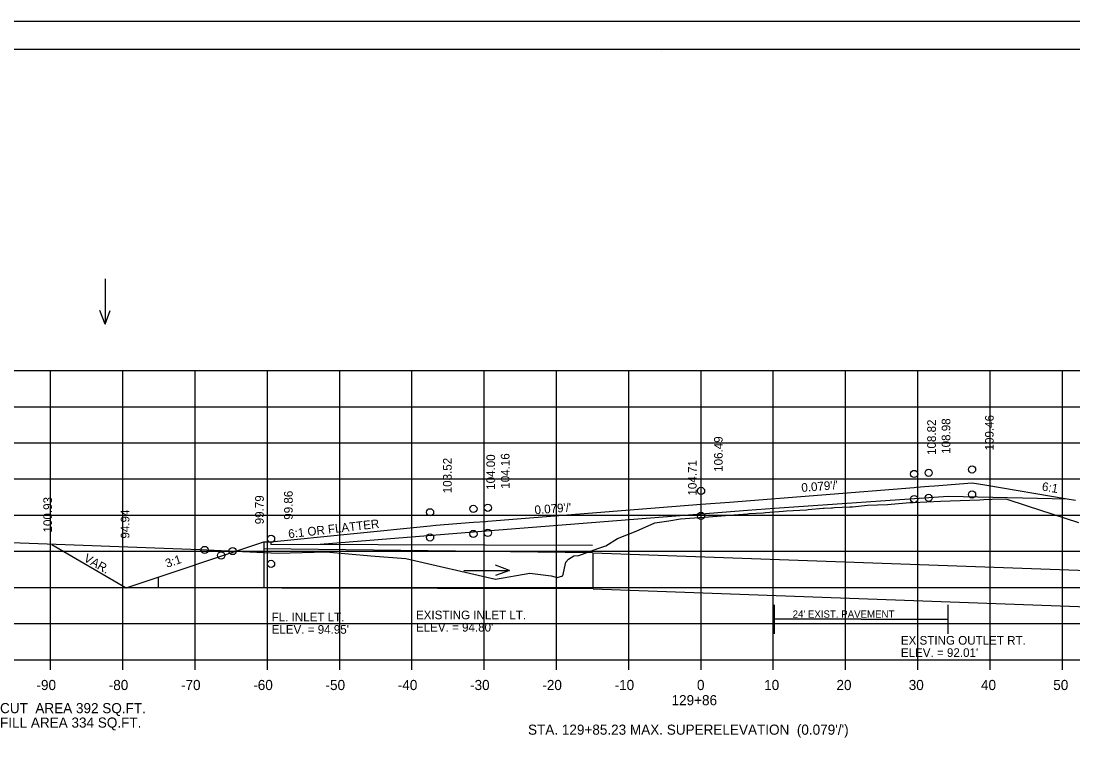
# Model space of a CAD drawing. Extents: x 1175611 to 1176402, y -433344 to -416213.
# Drawn here: x 1175686.9 to 1175832.4, y -430884.7 to -430783.5 of the extents above; entities that cross this region are included whole.
import ezdxf

# ---------------------------------------------------------------- set-up
doc = ezdxf.new("R2010")
doc.units = 0
for name, color, linetype in [('Default', 7, 'Continuous'), ('R_Alt Surface', 7, 'Continuous'), ('R_Axis', 7, 'Continuous'), ('R_Axis Annot', 7, 'Continuous'), ('R_Border', 7, 'Continuous'), ('R_Draft', 7, 'Continuous'), ('R_Exist Surface', 7, 'Continuous'), ('R_Fin Surface', 7, 'Continuous'), ('R_Grid', 7, 'Continuous'), ('R_No Plot', 7, 'Continuous'), ('R_Water', 7, 'Continuous'), ('R_Water Annot', 7, 'Continuous'), ('R_Xsect Elev', 7, 'Continuous'), ('R_Xsect Slope', 7, 'Continuous')]:
    doc.layers.add(name, color=color, linetype=linetype)

msp = doc.modelspace()

# ---------------------------------------------------------------- linework, layer by layer
at = {"layer": 'R_Alt Surface'}
msp.add_lwpolyline([(1175728.27, -430855.83), (1175749.47, -430854.16), (1175787.39, -430851.16), (1175787.39, -430851.16), (1175791.15, -430850.86), (1175815.15, -430849.23), (1175831.62, -430849.56)], dxfattribs=at)
at = {"layer": 'R_Axis'}
for p, q in [((1175640.97, -430871.83), (1175920.97, -430871.83)), ((1175690.97, -430873.23), (1175690.97, -430871.83)), ((1175700.97, -430873.23), (1175700.97, -430871.83)), ((1175710.97, -430873.23), (1175710.97, -430871.83)), ((1175720.97, -430873.23), (1175720.97, -430871.83)), ((1175730.97, -430873.23), (1175730.97, -430871.83)), ((1175740.97, -430873.23), (1175740.97, -430871.83)), ((1175750.97, -430873.23), (1175750.97, -430871.83)), ((1175760.97, -430873.23), (1175760.97, -430871.83)), ((1175770.97, -430873.23), (1175770.97, -430871.83)), ((1175780.97, -430873.23), (1175780.97, -430871.83)), ((1175790.97, -430873.23), (1175790.97, -430871.83)), ((1175800.97, -430873.23), (1175800.97, -430871.83)), ((1175810.97, -430873.23), (1175810.97, -430871.83)), ((1175820.97, -430873.23), (1175820.97, -430871.83)), ((1175830.97, -430873.23), (1175830.97, -430871.83))]:
    msp.add_line(p, q, dxfattribs=at)
at = {"layer": 'R_Border'}
for p, q in [((1175622.97, -430787.37), (1175939.15, -430787.37)), ((1175775.49, -430787.63), (1175775.49, -430787.63)), ((1175775.49, -430787.63), (1175775.49, -430787.63))]:
    msp.add_line(p, q, dxfattribs=at)
at = {"layer": 'R_Draft'}
for q in [(1175791.15, -430866.24), (1175815.15, -430866.24)]:
    msp.add_line((1175803.15, -430866.24), q, dxfattribs=at)
for points in [[(1175791.15, -430868.24), (1175791.15, -430864.24)], [(1175815.15, -430868.24), (1175815.15, -430864.24)]]:
    msp.add_lwpolyline(points, dxfattribs=at)
at = {"layer": 'R_Exist Surface'}
msp.add_lwpolyline([(1175685.49, -430855.6), (1175711.63, -430856.59), (1175722.45, -430857.1), (1175729.12, -430856.92), (1175735.29, -430857.45), (1175740.14, -430857.83), (1175752.51, -430860.68), (1175757.28, -430859.85), (1175760.21, -430860.21), (1175761.08, -430860.45), (1175761.87, -430860.25), (1175762.28, -430858.36), (1175762.61, -430857.9), (1175763.39, -430857.44), (1175764.06, -430857.42), (1175766.69, -430856.46), (1175767.82, -430856.06), (1175769.39, -430855.05), (1175771.99, -430854.05), (1175774.57, -430852.91), (1175776.53, -430852.6), (1175778.14, -430852.34), (1175782, -430852.06), (1175786.16, -430851.73), (1175787.39, -430851.63), (1175787.39, -430851.63), (1175787.4, -430851.63), (1175787.62, -430851.62), (1175789.55, -430851.51), (1175789.9, -430851.48), (1175792.35, -430851.26), (1175792.78, -430851.24), (1175795.57, -430851.09), (1175795.78, -430851.07), (1175797.87, -430850.86), (1175798.03, -430850.85), (1175799.04, -430850.81), (1175799.16, -430850.8), (1175799.46, -430850.79), (1175801.57, -430850.7), (1175801.92, -430850.67), (1175804, -430850.47), (1175806.77, -430850.34), (1175807.28, -430850.31), (1175809.87, -430850.1), (1175810.15, -430850.08), (1175810.22, -430850.07), (1175810.32, -430850.07), (1175814.09, -430849.92), (1175818.17, -430849.76), (1175819.53, -430849.7), (1175820.12, -430849.67), (1175821.22, -430849.63), (1175823.15, -430849.57), (1175826.11, -430850.54), (1175833.2, -430852.83)], dxfattribs=at)
at = {"layer": 'R_Fin Surface'}
msp.add_lwpolyline([(1175691.14, -430855.9), (1175701.41, -430861.89), (1175720.45, -430855.54), (1175721.45, -430855.54), (1175743.47, -430853.3), (1175744.28, -430853.23), (1175749.47, -430852.82), (1175751.2, -430852.69), (1175751.47, -430852.66), (1175776.93, -430850.65), (1175780.97, -430850.33), (1175784.91, -430850.02), (1175810.47, -430848), (1175810.74, -430847.98), (1175812.47, -430847.84), (1175813.28, -430847.78), (1175818.47, -430847.36), (1175820.23, -430847.66), (1175831.62, -430849.56), (1175832.81, -430849.76)], dxfattribs=at)
msp.add_lwpolyline([(1175691.14, -430855.9), (1175701.41, -430861.89), (1175720.45, -430855.54), (1175721.45, -430855.54), (1175743.47, -430853.3), (1175744.28, -430853.23), (1175749.47, -430852.82), (1175751.2, -430852.69), (1175751.47, -430852.66), (1175776.93, -430850.65), (1175780.97, -430850.33), (1175784.91, -430850.02), (1175810.47, -430848), (1175810.74, -430847.98), (1175812.47, -430847.84), (1175813.28, -430847.78), (1175818.47, -430847.36), (1175820.23, -430847.66), (1175831.62, -430849.56), (1175832.81, -430849.76)], dxfattribs=at)
at = {"layer": 'R_Grid'}
for p, q in [((1175640.97, -430831.83), (1175920.97, -430831.83)), ((1175690.97, -430871.83), (1175690.97, -430831.83)), ((1175700.97, -430871.83), (1175700.97, -430831.83)), ((1175710.97, -430871.83), (1175710.97, -430831.83)), ((1175720.97, -430871.83), (1175720.97, -430831.83)), ((1175730.97, -430871.83), (1175730.97, -430831.83)), ((1175740.97, -430871.83), (1175740.97, -430831.83)), ((1175750.97, -430871.83), (1175750.97, -430831.83)), ((1175760.97, -430871.83), (1175760.97, -430831.83)), ((1175770.97, -430871.83), (1175770.97, -430831.83)), ((1175780.97, -430871.83), (1175780.97, -430831.83)), ((1175790.97, -430871.83), (1175790.97, -430831.83)), ((1175800.97, -430871.83), (1175800.97, -430831.83)), ((1175810.97, -430871.83), (1175810.97, -430831.83)), ((1175820.97, -430871.83), (1175820.97, -430831.83)), ((1175830.97, -430871.83), (1175830.97, -430831.83)), ((1175640.97, -430836.83), (1175920.97, -430836.83)), ((1175640.97, -430841.83), (1175920.97, -430841.83)), ((1175640.97, -430846.83), (1175920.97, -430846.83)), ((1175640.97, -430851.83), (1175920.97, -430851.83)), ((1175640.97, -430856.83), (1175920.97, -430856.83)), ((1175766.05, -430862.03), (1175766.05, -430857.03)), ((1175640.97, -430861.83), (1175920.97, -430861.83)), ((1175640.97, -430866.83), (1175920.97, -430866.83)), ((1175640.97, -430871.83), (1175920.97, -430871.83))]:
    msp.add_line(p, q, dxfattribs=at)
at = {"layer": 'R_No Plot'}
msp.add_line((1175610.57, -430783.48), (1175943.91, -430783.48), dxfattribs=at)
msp.add_lwpolyline([(1175610.57, -430783.48), (1175943.91, -430783.48), (1175943.91, -430996.82), (1175610.57, -430996.82)], close=True, dxfattribs=at)
for centre in [(1175810.47, -430846.14), (1175812.47, -430845.98), (1175818.47, -430845.51), (1175780.97, -430848.48), (1175818.47, -430848.98), (1175810.47, -430849.61), (1175812.47, -430849.45), (1175743.47, -430851.44), (1175749.47, -430850.97), (1175751.47, -430850.81), (1175780.97, -430851.95), (1175743.47, -430854.91), (1175749.47, -430854.44), (1175751.47, -430854.28), (1175721.47, -430855.11), (1175712.28, -430856.65), (1175714.57, -430857.41), (1175716.15, -430856.8), (1175716.15, -430856.8), (1175721.47, -430858.58)]:
    msp.add_circle(centre, 0.5, dxfattribs=at)
at = {"layer": 'R_Water'}
for p, q in [((1175720.45, -430855.54), (1175720.45, -430861.9)), ((1175765.96, -430856.03), (1175721.45, -430855.88)), ((1175765.97, -430857.03), (1175720.45, -430856.5)), ((1175766.02, -430857.03), (1175843.15, -430859.82)), ((1175705.83, -430860.42), (1175705.83, -430861.89)), ((1175766.05, -430862.03), (1175701.44, -430861.88)), ((1175766.05, -430862.03), (1175843.18, -430864.82))]:
    msp.add_line(p, q, dxfattribs=at)
msp.add_lwpolyline([(1175720.45, -430855.54), (1175721.45, -430855.54), (1175721.45, -430855.88)], dxfattribs=at)
at = {"layer": 'R_Water Annot'}
for p, q in [((1175698.5, -430819.14), (1175698.5, -430825.43)), ((1175698.5, -430825.43), (1175697.8, -430823.5)), ((1175698.5, -430825.43), (1175699.2, -430823.5)), ((1175754.45, -430859.47), (1175752.53, -430858.77)), ((1175748.17, -430859.47), (1175754.45, -430859.47)), ((1175754.45, -430859.47), (1175752.53, -430860.17))]:
    msp.add_line(p, q, dxfattribs=at)

# ---------------------------------------------------------------- texts
at = {"layer": 'Default'}
for s, p in [('CUT  AREA 392 SQ.FT.', (1175683.97, -430879.23)), ('FILL AREA 334 SQ.FT.', (1175683.97, -430881.23))]:
    msp.add_text(s, height=1.4, dxfattribs=at).set_placement(p)
at = {"layer": 'R_Axis Annot'}
for s, p in [('-90', (1175689.01, -430876.03)), ('-80', (1175699.01, -430876.03)), ('-70', (1175709.01, -430876.03)), ('-60', (1175719.01, -430876.03)), ('-50', (1175729.01, -430876.03)), ('-40', (1175739.01, -430876.03)), ('-30', (1175749.01, -430876.03)), ('-20', (1175759.01, -430876.03)), ('-10', (1175769.01, -430876.03)), ('0', (1175780.41, -430876.03)), ('10', (1175789.71, -430876.03)), ('20', (1175799.71, -430876.03)), ('30', (1175809.71, -430876.03)), ('40', (1175819.71, -430876.03)), ('50', (1175829.71, -430876.03)), ('129+86', (1175776.89, -430878.13))]:
    msp.add_text(s, height=1.4, dxfattribs=at).set_placement(p)
at = {"layer": 'R_Draft'}
msp.add_text("24' EXIST. PAVEMENT", height=1, dxfattribs=at).set_placement((1175793.65, -430866.02))
msp.add_text("STA. 129+85.23 MAX. SUPERELEVATION  (0.079'/')", height=1.4, rotation=360, dxfattribs=at).set_placement((1175757.03, -430882.21))
at = {"layer": 'R_Water Annot'}
for s, p in [('FL. INLET LT.', (1175721.55, -430866.54)), ('EXISTING INLET LT.', (1175741.52, -430866.24)), ("ELEV. = 94.95'", (1175721.55, -430868.24)), ("ELEV. = 94.80'", (1175741.52, -430867.94)), ('EXISTING OUTLET RT.', (1175808.62, -430869.75)), ("ELEV. = 92.01'", (1175808.62, -430871.45))]:
    msp.add_text(s, height=1.2, dxfattribs=at).set_placement(p)
at = {"layer": 'R_Xsect Elev'}
for s, p in [('109.46', (1175821.47, -430842.88)), ('108.82', (1175813.47, -430843.51)), ('108.98', (1175815.47, -430843.35)), ('106.49', (1175783.97, -430845.84)), ('103.52', (1175746.47, -430848.81)), ('104.00', (1175752.47, -430848.33)), ('104.16', (1175754.47, -430848.18)), ('104.71', (1175780.37, -430849.12)), ('99.86', (1175724.47, -430852.47)), ('100.93', (1175691.16, -430854.23)), ('99.79', (1175720.47, -430853.1)), ('94.94', (1175701.87, -430855.08))]:
    msp.add_text(s, height=1.2, rotation=90, dxfattribs=at).set_placement(p)
at = {"layer": 'R_Xsect Slope'}
for s, rotation, p in [("0.079'/'", 4.5227, (1175794.9, -430848.63)), ('6:1', 350.5377, (1175828.08, -430848.42)), ("0.079'/'", 4.5227, (1175757.98, -430851.72)), ('6:1 OR FLATTER', 6.5747, (1175723.92, -430855.03)), ('VAR.', 330.1286, (1175695.45, -430858.13)), ('3:1', 18.4349, (1175707.07, -430859.13))]:
    msp.add_text(s, height=1.2, rotation=rotation, dxfattribs=at).set_placement(p)

doc.saveas('drawing.dxf')
